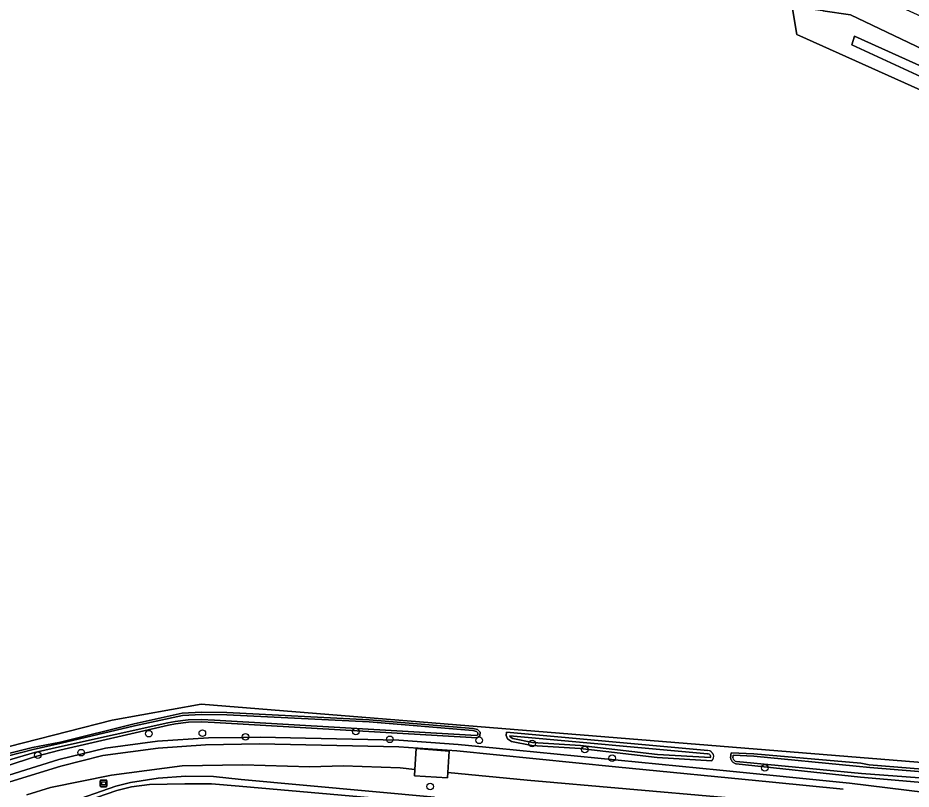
# Model space of a CAD drawing. Extents: x 162722 to 165104, y 384719 to 386284.
# Drawn here: x 163772.9 to 163905.1, y 385256.2 to 385370.4 of the extents above; entities that cross this region are included whole.
import ezdxf

# ---------------------------------------------------------------- set-up
doc = ezdxf.new("R2010")
doc.units = 0
for name, color, linetype in [('IMGEO_Boom', 7, 'Continuous'), ('IMGEO_Grasland_agrarisch', 7, 'Continuous'), ('IMGEO_Grasland_overig', 7, 'Continuous'), ('IMGEO_Groenvoorziening', 7, 'Continuous'), ('IMGEO_Loofbos', 7, 'Continuous'), ('IMGEO_Oever', 7, 'Continuous'), ('IMGEO_Rijbaan_lokaal_halfverhard', 7, 'Continuous'), ('IMGEO_Rijbaan_lokaal_open', 7, 'Continuous'), ('IMGEO_Waterloop', 7, 'Continuous'), ('IMGEO_Wegwijzer', 7, 'Continuous')]:
    doc.layers.add(name, color=color, linetype=linetype)

msp = doc.modelspace()

# ---------------------------------------------------------------- linework, layer by layer
at = {"layer": 'IMGEO_Boom'}
for centre in [(163822.9, 385264.77), (163792.26, 385264.45), (163800.18, 385264.52), (163806.58, 385263.99), (163827.94, 385263.61), (163841.17, 385263.47), (163849, 385262.98), (163856.83, 385262.09), (163775.83, 385261.27), (163782.23, 385261.64), (163860.85, 385260.81), (163883.47, 385259.38), (163833.93, 385256.64)]:
    msp.add_circle(centre, 0.489, dxfattribs=at)
at = {"layer": 'IMGEO_Grasland_agrarisch'}
msp.add_lwpolyline([(163887.52, 385372.06), (163891.13, 385404.35), (163792.04, 385411.95), (163716.39, 385374.42), (163712.48, 385371.3), (163767.09, 385261.41), (163786.85, 385266.44), (163800.01, 385268.84), (163929.93, 385258.32), (163930.39, 385263.13), (163924.88, 385267.34), (163932.78, 385342.04), (163914.94, 385355.74), (163911.42, 385357.55), (163888.2, 385367.95)], close=True, dxfattribs=at)
at = {"layer": 'IMGEO_Grasland_overig'}
msp.add_lwpolyline([(163942.72, 385342.22), (163942.75, 385342.54), (163925.93, 385361.83), (163896.74, 385375.15), (163900.68, 385403.34), (163900.82, 385404.42), (163899.76, 385404.49), (163899.94, 385406.49), (163897.38, 385406.66), (163897.2, 385404.66), (163895.19, 385404.8), (163892.06, 385371.42), (163896.14, 385370.84), (163925.15, 385357.04), (163937.96, 385342.34), (163930.39, 385263.13), (163929.93, 385258.32), (163929.82, 385257.28), (163934.38, 385256.98), (163934.45, 385258.02)], close=True, dxfattribs=at)
at = {"layer": 'IMGEO_Groenvoorziening'}
for points in [[(163892.06, 385371.42), (163887.52, 385372.06), (163888.2, 385367.95), (163911.42, 385357.55), (163914.94, 385355.74), (163932.78, 385342.04), (163924.88, 385267.34), (163930.39, 385263.13), (163937.96, 385342.34), (163925.15, 385357.04), (163896.14, 385370.84)], [(163926.95, 385267.87), (163928.13, 385267.86), (163936.64, 385342.65), (163925.4, 385352.65), (163913.91, 385359.97), (163896.73, 385367.69), (163896.33, 385366.39), (163915.59, 385357.55), (163925.63, 385350.79), (163934.83, 385342.56)], [(163926.95, 385267.87), (163934.83, 385342.56), (163925.63, 385350.79), (163915.59, 385357.55), (163896.33, 385366.39), (163896.73, 385367.69), (163913.91, 385359.97), (163925.4, 385352.65), (163936.64, 385342.65), (163928.13, 385267.86)]]:
    msp.add_lwpolyline(points, close=True, dxfattribs=at)
for points in [[(163910.06, 385255.42), (163896, 385257.12), (163876.78, 385259.04), (163843.68, 385262.32), (163838.05, 385262.87), (163829.27, 385263.48), (163822.36, 385263.63), (163815.46, 385263.78), (163808.81, 385263.93), (163805.97, 385263.89), (163801.11, 385263.83), (163793.55, 385263.32), (163785.83, 385262.28), (163778.92, 385260.61), (163767.36, 385257.02)], [(163767.36, 385257.02), (163767.88, 385256.94), (163768.42, 385256.9), (163768.95, 385256.91), (163769.48, 385256.97), (163769.87, 385256.95), (163770.36, 385257), (163770.77, 385257.08), (163771.22, 385257.18), (163771.66, 385257.31), (163779.21, 385259.66), (163785.43, 385261.21), (163793.62, 385262.32), (163800.66, 385262.82), (163808.64, 385262.93), (163829.25, 385262.48), (163837.88, 385261.89), (163861.37, 385259.56), (163884.6, 385257.26), (163895.05, 385256.23)], [(163892.24, 385253.74), (163848.3, 385257.56), (163836.52, 385258.7), (163836.47, 385257.89), (163831.59, 385258.2), (163831.65, 385259.17), (163829.48, 385259.39), (163821.05, 385259.69), (163816.1, 385259.53), (163806.16, 385259.83), (163797.2, 385259.69), (163786.74, 385258.33), (163777.7, 385256.5), (163774.17, 385255.4)], [(163779.99, 385254.12), (163787.36, 385256.68), (163789.56, 385257.2), (163793.62, 385257.86), (163797.72, 385258.16), (163801.83, 385258.09), (163805.91, 385257.65), (163834.56, 385255.03)]]:
    msp.add_lwpolyline(points, dxfattribs=at)
at = {"layer": 'IMGEO_Loofbos'}
for points in [[(163929.93, 385258.32), (163800.01, 385268.84), (163786.85, 385266.44), (163767.09, 385261.41)], [(163767.35, 385260.49), (163775.05, 385262.41), (163779.19, 385263.2), (163790.06, 385265.92), (163797.18, 385267.47), (163800.04, 385267.61), (163803.81, 385267.56), (163824.89, 385266.52), (163840.28, 385265.23), (163840.94, 385265.07), (163841.32, 385264.66), (163841.26, 385264.11), (163840.89, 385263.84), (163801.98, 385266.12), (163800.05, 385266.22), (163798.11, 385266.15), (163796.2, 385265.91), (163795.16, 385265.7), (163779.09, 385262), (163775.49, 385261.07), (163771.11, 385259.65)], [(163767.36, 385257.02), (163778.92, 385260.61), (163785.83, 385262.28), (163793.55, 385263.32), (163801.11, 385263.83), (163805.97, 385263.89), (163808.81, 385263.93), (163815.46, 385263.78), (163822.36, 385263.63), (163829.27, 385263.48), (163838.05, 385262.87), (163843.68, 385262.32), (163876.78, 385259.04), (163896, 385257.12), (163910.06, 385255.42)], [(163875.6, 385260.43), (163867.53, 385260.9), (163856.14, 385262.24), (163848.99, 385262.71), (163845.96, 385263.31), (163845.37, 385263.69), (163845.19, 385264.18), (163845.22, 385264.65), (163875.04, 385261.95)], [(163922.1, 385255.91), (163897.64, 385258.03), (163879.2, 385259.99), (163879.15, 385260), (163879.06, 385260.03), (163878.98, 385260.07), (163878.89, 385260.11), (163878.82, 385260.16), (163878.74, 385260.22), (163878.68, 385260.28), (163878.61, 385260.35), (163878.56, 385260.43), (163878.51, 385260.51), (163878.47, 385260.59), (163878.44, 385260.67), (163878.41, 385260.76), (163878.39, 385260.85), (163878.5, 385261.62), (163881.84, 385261.45), (163897.67, 385260.08), (163898.93, 385259.84), (163923.19, 385257.88)]]:
    msp.add_lwpolyline(points, dxfattribs=at)
for centre, radius, start, end in [((163874.97, 385260.96), 0.985, 23.4097, 85.8801), ((163875.11, 385261.08), 0.81, 307.1383, 20.0221)]:
    msp.add_arc(centre, radius, start, end, dxfattribs=at)
at = {"layer": 'IMGEO_Oever'}
for points in [[(163771.11, 385259.65), (163775.49, 385261.07), (163779.09, 385262), (163795.16, 385265.7), (163796.2, 385265.91), (163798.11, 385266.15), (163800.05, 385266.22), (163801.98, 385266.12), (163840.89, 385263.84), (163841.26, 385264.11), (163841.32, 385264.66), (163840.94, 385265.07), (163840.28, 385265.23), (163824.89, 385266.52), (163803.81, 385267.56), (163800.04, 385267.61), (163797.18, 385267.47), (163790.06, 385265.92), (163779.19, 385263.2), (163775.05, 385262.41), (163767.35, 385260.49)], [(163767.37, 385260.15), (163775.12, 385262.09), (163779.26, 385263.05), (163790.14, 385265.6), (163797.23, 385267.14), (163800.05, 385267.28), (163803.8, 385267.23), (163824.86, 385266.19), (163840.23, 385264.9), (163840.77, 385264.77), (163840.98, 385264.55), (163840.95, 385264.29), (163840.79, 385264.17), (163802, 385266.45), (163800.05, 385266.55), (163798.09, 385266.48), (163796.14, 385266.23), (163795.09, 385266.03), (163779.45, 385262.58), (163775.31, 385261.64), (163771.15, 385260.44)], [(163845.22, 385264.65), (163845.19, 385264.18), (163845.37, 385263.69), (163845.96, 385263.31), (163848.99, 385262.71), (163856.14, 385262.24), (163867.53, 385260.9), (163875.6, 385260.43)], [(163875.04, 385261.95), (163845.22, 385264.65)], [(163875.41, 385260.9), (163867.57, 385261.35), (163856.18, 385262.69), (163849.05, 385263.16), (163846.14, 385263.74), (163845.75, 385263.99), (163845.69, 385264.15), (163874.98, 385261.49)], [(163874.98, 385261.49), (163875.08, 385261.48)], [(163923.19, 385257.88), (163898.93, 385259.84), (163897.67, 385260.08), (163881.84, 385261.45), (163878.5, 385261.62), (163878.39, 385260.85), (163878.41, 385260.76), (163878.44, 385260.67), (163878.47, 385260.59), (163878.51, 385260.51), (163878.56, 385260.43), (163878.61, 385260.35), (163878.68, 385260.28), (163878.74, 385260.22), (163878.82, 385260.16), (163878.89, 385260.11), (163878.98, 385260.07), (163879.06, 385260.03), (163879.15, 385260), (163879.2, 385259.99), (163897.64, 385258.03), (163922.1, 385255.91)], [(163878.73, 385260.86), (163878.79, 385261.28), (163881.82, 385261.12), (163897, 385259.62), (163899.03, 385259.42), (163925.99, 385257.2), (163934.49, 385256.47), (163941.07, 385256.03), (163947.01, 385255.65), (163986.03, 385252.88), (163999.97, 385251.63), (164007.79, 385250.93), (164013.12, 385250.66), (164013.08, 385250.4), (164012.98, 385250.33), (164011.13, 385250.33), (164000.02, 385251.19), (163975.56, 385253.08), (163973.01, 385253.18), (163958.83, 385254.02), (163926.47, 385256.29), (163922.25, 385256.71), (163897.77, 385258.55), (163879.26, 385260.32)], [(163834.56, 385255.03), (163805.91, 385257.65), (163801.83, 385258.09), (163797.72, 385258.16), (163793.62, 385257.86), (163789.56, 385257.2), (163787.36, 385256.68), (163779.99, 385254.12)], [(163723.64, 385225.56), (163733.92, 385230.67), (163760.58, 385244.17), (163771.34, 385249.23), (163780.23, 385253.52), (163787.54, 385256.06), (163789.69, 385256.57), (163792.37, 385256.92), (163797.59, 385257.01), (163801.51, 385257.02), (163805.64, 385256.7), (163834.24, 385254.14), (163855.66, 385252.92), (163892.59, 385249.36), (163910.53, 385247.41)]]:
    msp.add_lwpolyline(points, dxfattribs=at)
for centre, radius, start, end in [((163874.97, 385260.96), 0.985, 23.4097, 85.8801), ((163874.97, 385260.98), 0.508, 18.7097, 77.4697), ((163875.11, 385261.08), 0.81, 307.1383, 20.0221), ((163875.13, 385261.08), 0.335, 327.9873, 11.7312), ((163879.41, 385261), 0.701, 191.2513, 256.8284)]:
    msp.add_arc(centre, radius, start, end, dxfattribs=at)
at = {"layer": 'IMGEO_Rijbaan_lokaal_halfverhard'}
for points in [[(163895.05, 385256.23), (163884.6, 385257.26), (163861.37, 385259.56), (163837.88, 385261.89), (163829.25, 385262.48), (163808.64, 385262.93), (163800.66, 385262.82), (163793.62, 385262.32), (163785.43, 385261.21), (163779.21, 385259.66), (163771.66, 385257.31), (163771.22, 385257.18), (163770.77, 385257.08), (163770.36, 385257), (163769.87, 385256.95), (163769.48, 385256.97), (163768.95, 385256.91), (163756.6, 385251.83)], [(163774.17, 385255.4), (163777.7, 385256.5), (163786.74, 385258.33), (163797.2, 385259.69), (163806.16, 385259.83), (163816.1, 385259.53), (163821.05, 385259.69), (163829.48, 385259.39), (163831.65, 385259.17), (163831.85, 385262.24), (163836.73, 385261.86), (163836.52, 385258.7), (163848.3, 385257.56), (163892.24, 385253.74)]]:
    msp.add_lwpolyline(points, dxfattribs=at)
at = {"layer": 'IMGEO_Rijbaan_lokaal_open'}
msp.add_lwpolyline([(163836.47, 385257.89), (163836.52, 385258.7), (163836.73, 385261.86), (163831.85, 385262.24), (163831.65, 385259.17), (163831.59, 385258.2)], close=True, dxfattribs=at)
at = {"layer": 'IMGEO_Waterloop'}
for points in [[(163771.15, 385260.44), (163775.31, 385261.64), (163779.45, 385262.58), (163795.09, 385266.03), (163796.14, 385266.23), (163798.09, 385266.48), (163800.05, 385266.55), (163802, 385266.45), (163840.79, 385264.17), (163840.95, 385264.29), (163840.98, 385264.55), (163840.77, 385264.77), (163840.23, 385264.9), (163824.86, 385266.19), (163803.8, 385267.23), (163800.05, 385267.28), (163797.23, 385267.14), (163790.14, 385265.6), (163779.26, 385263.05), (163775.12, 385262.09), (163767.37, 385260.15)], [(163875.08, 385261.48), (163874.98, 385261.49), (163845.69, 385264.15), (163845.75, 385263.99), (163846.14, 385263.74), (163849.05, 385263.16), (163856.18, 385262.69), (163867.57, 385261.35), (163875.41, 385260.9)], [(163879.26, 385260.32), (163897.77, 385258.55), (163922.25, 385256.71), (163926.47, 385256.29), (163958.83, 385254.02), (163973.01, 385253.18), (163975.56, 385253.08), (164000.02, 385251.19), (164011.13, 385250.33), (164012.98, 385250.33), (164013.08, 385250.4), (164013.12, 385250.66), (164007.79, 385250.93), (163999.97, 385251.63), (163986.03, 385252.88), (163947.01, 385255.65), (163941.07, 385256.03), (163934.49, 385256.47), (163925.99, 385257.2), (163899.03, 385259.42), (163897, 385259.62), (163881.82, 385261.12), (163878.79, 385261.28), (163878.73, 385260.86)], [(163910.53, 385247.41), (163892.59, 385249.36), (163855.66, 385252.92), (163834.24, 385254.14), (163805.64, 385256.7), (163801.51, 385257.02), (163797.59, 385257.01), (163792.37, 385256.92), (163789.69, 385256.57), (163787.54, 385256.06), (163780.23, 385253.52), (163771.34, 385249.23), (163760.58, 385244.17), (163733.92, 385230.67), (163723.64, 385225.56)]]:
    msp.add_lwpolyline(points, dxfattribs=at)
for centre, radius, start, end in [((163874.97, 385260.98), 0.508, 18.7097, 77.4697), ((163875.13, 385261.08), 0.335, 327.9873, 11.7312), ((163879.41, 385261), 0.701, 191.2513, 256.8284)]:
    msp.add_arc(centre, radius, start, end, dxfattribs=at)
at = {"layer": 'IMGEO_Wegwijzer'}
for p, q in [((163785.07, 385256.69), (163785.07, 385257.48)), ((163785.07, 385257.48), (163785.07, 385256.69)), ((163785.17, 385257.58), (163785.96, 385257.58)), ((163785.96, 385257.58), (163785.17, 385257.58)), ((163786.06, 385257.48), (163786.06, 385256.69)), ((163786.06, 385256.69), (163786.06, 385257.48)), ((163785.96, 385256.59), (163785.17, 385256.59)), ((163785.17, 385256.59), (163785.96, 385256.59))]:
    msp.add_line(p, q, dxfattribs=at)
for points in [[(163785.17, 385257.32), (163785.96, 385257.32), (163785.96, 385256.85), (163785.17, 385256.85), (163785.17, 385257.32)], [(163785.23, 385257.25), (163785.23, 385256.92), (163785.89, 385256.92), (163785.89, 385257.25), (163785.23, 385257.25)]]:
    msp.add_lwpolyline(points, dxfattribs=at)
for centre, start, end in [((163785.17, 385257.48), 90, 180), ((163785.17, 385257.48), 90, 180), ((163785.96, 385257.48), 0, 90), ((163785.96, 385257.48), 360, 90), ((163785.17, 385256.69), 180, 270), ((163785.17, 385256.69), 180, 270), ((163785.96, 385256.69), 270, 0), ((163785.96, 385256.69), 270, 0)]:
    msp.add_arc(centre, 0.1, start, end, dxfattribs=at)

doc.saveas('drawing.dxf')
